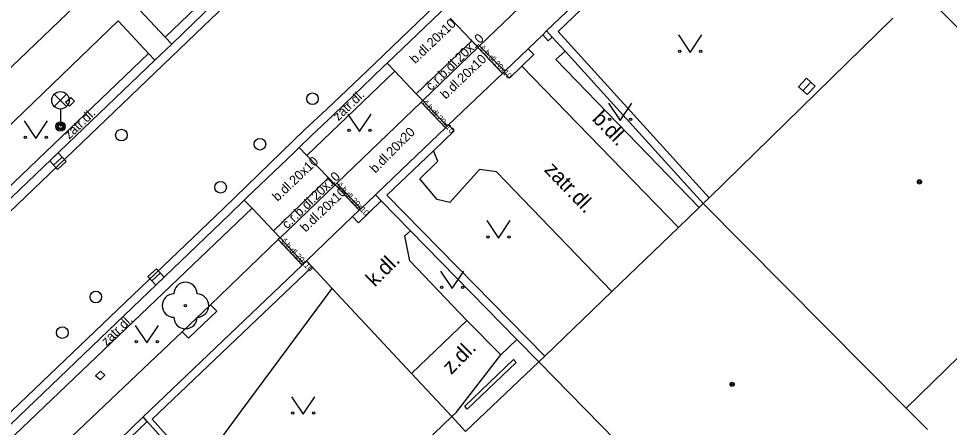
# Model space of a CAD drawing. Extents: x -596229 to -595156, y -1161237 to -1159376.
# Drawn here: x -595941.05 to -595901.05, y -1160558.18 to -1160540.63 of the extents above; entities that cross this region are included whole.
import ezdxf

# ---------------------------------------------------------------- set-up
doc = ezdxf.new("R2010")
doc.units = 0
for name, color, linetype in [('Level 22', 7, 'Continuous'), ('Level 27', 7, 'Continuous'), ('Level 28', 7, 'Continuous'), ('Level 33', 7, 'Continuous'), ('Level 36', 7, 'Continuous'), ('Level 39', 7, 'Continuous'), ('silnoproud - povrch.  znaky a  RIS  skut. velikost', 7, 'Continuous'), ('Specificka linie pasportu komunikaci', 7, 'Continuous'), ('TM - budovy zdene_ betonove - VP', 7, 'Continuous'), ('TM - chodniky - VP', 7, 'Continuous'), ('TM - komunikace - VP', 7, 'Continuous'), ('TM - letecke snimky - pomocna linie', 7, 'Continuous'), ('TM - plot drateny_ kovovy - VP', 7, 'Continuous'), ('TM - podezdivka plotu - VP', 7, 'Continuous'), ('TM - popis povrchu', 7, 'Continuous'), ('TM - rozhrani mezi zpev. plochami mezi sebou - VP', 7, 'Continuous'), ('TM - rozhrani ploch obecne - VP', 7, 'Continuous'), ('TM - vjezd na pozemek', 7, 'Continuous')]:
    doc.layers.add(name, color=color, linetype=linetype)

msp = doc.modelspace()

# ---------------------------------------------------------------- linework, layer by layer
at = {"layer": 'Level 22'}
msp.add_circle((-595933.88, -1160552.95), 0.05, dxfattribs=at)
for centre, start, end in [((-595933.88, -1160552.45), 0, 180), ((-595934.38, -1160552.95), 90, 270), ((-595933.38, -1160552.95), 270, 90), ((-595933.88, -1160553.45), 180, 0)]:
    msp.add_arc(centre, 0.5, start, end, dxfattribs=at)
at = {"layer": 'Level 27'}
for p, q in [((-595907.349, -1160543.724), (-595907.011, -1160543.356)), ((-595939.542, -1160546.921), (-595939.178, -1160546.579)), ((-595935.323, -1160551.89), (-595934.957, -1160551.55))]:
    msp.add_line(p, q, dxfattribs=at)
for points in [[(-595907.165, -1160543.893), (-595906.827, -1160543.525), (-595907.195, -1160543.187), (-595907.533, -1160543.555)], [(-595939.371, -1160547.103), (-595939.007, -1160546.761), (-595939.349, -1160546.397), (-595939.713, -1160546.739)], [(-595935.153, -1160552.073), (-595934.787, -1160551.733), (-595935.127, -1160551.367), (-595935.493, -1160551.707)]]:
    msp.add_lwpolyline(points, close=True, dxfattribs=at)
at = {"layer": 'Level 28'}
for centre in [(-595928.42, -1160544.07), (-595936.63, -1160545.63), (-595930.68, -1160546.02), (-595932.37, -1160547.87), (-595937.73, -1160552.58), (-595939.17, -1160554.11)]:
    msp.add_circle(centre, 0.25, dxfattribs=at)
at = {"layer": 'Level 33'}
for p, q in [((-595939.515, -1160544.4), (-595938.985, -1160543.87)), ((-595939.515, -1160543.87), (-595938.985, -1160544.4)), ((-595939.25, -1160544.51), (-595939.25, -1160545.26))]:
    msp.add_line(p, q, dxfattribs=at)
for centre, radius in [((-595939.25, -1160544.135), 0.375), ((-595939.25, -1160545.26), 0.2), ((-595939.25, -1160545.26), 0.145), ((-595939.25, -1160545.26), 0.0876)]:
    msp.add_circle(centre, radius, dxfattribs=at)
at = {"layer": 'Level 36'}
for points in [[(-595912.69, -1160541.33), (-595912.19, -1160542.08), (-595911.69, -1160541.33)], [(-595915.7, -1160544.26), (-595915.2, -1160545.01), (-595914.7, -1160544.26)], [(-595926.9, -1160544.73), (-595926.4, -1160545.48), (-595925.9, -1160544.73)], [(-595940.81, -1160545.02), (-595940.31, -1160545.77), (-595939.81, -1160545.02)], [(-595920.93, -1160549.3), (-595920.43, -1160550.05), (-595919.93, -1160549.3)], [(-595922.92, -1160551.47), (-595922.42, -1160552.22), (-595921.92, -1160551.47)], [(-595936.04, -1160553.8), (-595935.54, -1160554.55), (-595935.04, -1160553.8)], [(-595929.32, -1160556.86), (-595928.82, -1160557.61), (-595928.32, -1160556.86)]]:
    msp.add_lwpolyline(points, dxfattribs=at)
for centre in [(-595912.64, -1160542.03), (-595911.741, -1160542.03), (-595915.65, -1160544.96), (-595914.751, -1160544.96), (-595926.85, -1160545.43), (-595925.951, -1160545.43), (-595940.76, -1160545.72), (-595939.861, -1160545.72), (-595920.88, -1160550), (-595919.981, -1160550), (-595922.87, -1160552.17), (-595921.971, -1160552.17), (-595935.99, -1160554.5), (-595935.091, -1160554.5), (-595929.27, -1160557.56), (-595928.371, -1160557.56)]:
    msp.add_circle(centre, 0.05, dxfattribs=at)
at = {"layer": 'Level 39'}
for centre, radius in [((-595902.34, -1160547.64), 0.09), ((-595902.34, -1160547.64), 0.0398), ((-595910.39, -1160556.33), 0.09), ((-595910.39, -1160556.33), 0.0398)]:
    msp.add_circle(centre, radius, dxfattribs=at)
at = {"layer": 'silnoproud - povrch.  znaky a  RIS  skut. velikost'}
for points in [[(-595939.03, -1160544.22), (-595938.81, -1160544.01), (-595938.64, -1160544.18), (-595938.86, -1160544.39), (-595939.03, -1160544.22)], [(-595937.55, -1160556.14), (-595937.74, -1160555.97), (-595937.53, -1160555.76), (-595937.35, -1160555.93)], [(-595937.55, -1160556.14), (-595937.35, -1160555.93)]]:
    msp.add_lwpolyline(points, dxfattribs=at)
at = {"layer": 'Specificka linie pasportu komunikaci'}
msp.add_lwpolyline([(-595933.35, -1160560.01), (-595931.48, -1160557.48), (-595927.58, -1160552.21)], dxfattribs=at)
at = {"layer": 'TM - budovy zdene_ betonove - VP'}
for points in [[(-595902.28, -1160539.43), (-595894.88, -1160546.77)], [(-595944.41, -1160545.61), (-595938.29, -1160539.75)], [(-595911.38, -1160548.32), (-595903.49, -1160540.61)], [(-595911.63, -1160548.57), (-595911.38, -1160548.32)], [(-595912.69, -1160549.6), (-595911.8, -1160548.74)], [(-595911.8, -1160548.74), (-595911.63, -1160548.57)], [(-595902.91, -1160557.35), (-595911.63, -1160548.57)], [(-595915.56, -1160552.35), (-595912.69, -1160549.6)], [(-595896.1, -1160550.72), (-595902.91, -1160557.35)], [(-595918.44, -1160555.12), (-595915.56, -1160552.35)], [(-595918.7, -1160555.36), (-595918.44, -1160555.12)], [(-595921.84, -1160558.36), (-595918.7, -1160555.36)], [(-595910.1, -1160564.13), (-595918.7, -1160555.36)], [(-595902, -1160558.27), (-595902.91, -1160557.35)]]:
    msp.add_lwpolyline(points, dxfattribs=at)
at = {"layer": 'TM - chodniky - VP'}
for points in [[(-595925.17, -1160532.25), (-595934.75, -1160541.42)], [(-595915.39, -1160536.18), (-595921.24, -1160541.8)], [(-595936.05, -1160540.04), (-595934.75, -1160541.42)], [(-595943.24, -1160546.95), (-595936.77, -1160540.72)], [(-595935.47, -1160542.12), (-595936.77, -1160540.72)], [(-595922.51, -1160540.61), (-595921.58, -1160541.59)], [(-595921.58, -1160541.59), (-595921.31, -1160541.87)], [(-595921.24, -1160541.8), (-595921.31, -1160541.87)], [(-595917.57, -1160542.03), (-595917.97, -1160542.39)], [(-595941.96, -1160548.32), (-595935.47, -1160542.12)], [(-595917.97, -1160542.39), (-595911.8, -1160548.74)], [(-595919.43, -1160542.67), (-595912.69, -1160549.6)], [(-595928.66, -1160546.51), (-595924.88, -1160542.89)], [(-595924.88, -1160542.89), (-595923.96, -1160543.86)], [(-595923.96, -1160543.86), (-595923.68, -1160544.15)], [(-595923.75, -1160544.22), (-595927.37, -1160547.69)], [(-595923.68, -1160544.15), (-595923.75, -1160544.22)], [(-595928.66, -1160546.51), (-595927.73, -1160547.47)], [(-595927.73, -1160547.47), (-595927.44, -1160547.76)], [(-595927.37, -1160547.69), (-595927.44, -1160547.76)], [(-595931.02, -1160548.77), (-595931.36, -1160548.42)], [(-595942.19, -1160559.41), (-595931.02, -1160548.77)], [(-595930.09, -1160549.74), (-595931.02, -1160548.77)], [(-595929.81, -1160550.04), (-595930.09, -1160549.74)], [(-595929.81, -1160550.04), (-595929.89, -1160550.11)], [(-595929.89, -1160550.11), (-595932.81, -1160552.92)], [(-595927.58, -1160552.21), (-595928.44, -1160551.28)], [(-595924.16, -1160555.87), (-595927.58, -1160552.21)], [(-595932.81, -1160552.92), (-595932.53, -1160553.19), (-595933.75, -1160554.35), (-595934.02, -1160554.07)], [(-595941, -1160560.69), (-595934.02, -1160554.07)], [(-595922.44, -1160557.71), (-595924.16, -1160555.87)], [(-595921.84, -1160558.36), (-595922.44, -1160557.71)]]:
    msp.add_lwpolyline(points, dxfattribs=at)
at = {"layer": 'TM - komunikace - VP'}
for points in [[(-595924.88, -1160532.57), (-595925.34, -1160533.02), (-595933.1, -1160540.41), (-595934.47, -1160541.72)], [(-595922.84, -1160540.27), (-595922.94, -1160540.37), (-595925.21, -1160542.54)], [(-595935.19, -1160542.42), (-595934.47, -1160541.72)], [(-595941.68, -1160548.62), (-595935.19, -1160542.42)], [(-595925.21, -1160542.54), (-595925.34, -1160542.66), (-595925.84, -1160543.15), (-595927.51, -1160544.74), (-595928.49, -1160545.68), (-595928.99, -1160546.16)], [(-595928.99, -1160546.16), (-595929.21, -1160546.38), (-595931.26, -1160548.33), (-595931.36, -1160548.42)], [(-595931.36, -1160548.42), (-595931.99, -1160549.04), (-595941.72, -1160558.37), (-595942.49, -1160559.1)]]:
    msp.add_lwpolyline(points, dxfattribs=at)
at = {"layer": 'TM - letecke snimky - pomocna linie'}
for points in [[(-595915.56, -1160552.35), (-595920.51, -1160547.21), (-595921.25, -1160547.11), (-595922.52, -1160548.53), (-595923.07, -1160548.4), (-595923.81, -1160547.51), (-595923.03, -1160546.75), (-595923.22, -1160546.3)], [(-595934.02, -1160554.07), (-595932.81, -1160552.92)]]:
    msp.add_lwpolyline(points, dxfattribs=at)
at = {"layer": 'TM - plot drateny_ kovovy - VP'}
for points in [[(-595911.38, -1160548.32), (-595917.86, -1160541.18), (-595913.98, -1160537.46)], [(-595918.29, -1160541.58), (-595918.12, -1160541.42)], [(-595919.43, -1160542.67), (-595918.91, -1160542.17)], [(-595919.96, -1160543.18), (-595919.43, -1160542.67)], [(-595923.22, -1160546.3), (-595922.33, -1160545.45)], [(-595918.44, -1160555.12), (-595925.22, -1160548.21), (-595923.22, -1160546.3)], [(-595926.7, -1160549.13), (-595926.45, -1160549.39), (-595925.47, -1160548.45)], [(-595933.35, -1160560.01), (-595935.31, -1160557.82), (-595928.44, -1160551.28)], [(-595939.56, -1160561.8), (-595935.53, -1160557.92)]]:
    msp.add_lwpolyline(points, dxfattribs=at)
at = {"layer": 'TM - podezdivka plotu - VP'}
for points in [[(-595914.32, -1160537.3), (-595918.36, -1160541.16)], [(-595918.36, -1160541.16), (-595918.53, -1160541.33)], [(-595918.12, -1160541.42), (-595918.36, -1160541.16)], [(-595918.53, -1160541.33), (-595918.29, -1160541.58)], [(-595917.57, -1160542.03), (-595918.12, -1160541.42)], [(-595919.15, -1160541.92), (-595920.16, -1160542.89)], [(-595919.15, -1160541.92), (-595918.91, -1160542.17)], [(-595911.63, -1160548.57), (-595917.57, -1160542.03)], [(-595920.16, -1160542.89), (-595920.2, -1160542.93)], [(-595920.2, -1160542.93), (-595919.96, -1160543.18)], [(-595922.63, -1160545.24), (-595922.7, -1160545.32)], [(-595922.57, -1160545.19), (-595922.63, -1160545.24)], [(-595922.57, -1160545.19), (-595922.33, -1160545.45)], [(-595922.7, -1160545.32), (-595924.59, -1160547.12), (-595925.72, -1160548.2)], [(-595925.72, -1160548.2), (-595926.35, -1160548.79)], [(-595925.47, -1160548.45), (-595925.72, -1160548.2)], [(-595924.21, -1160549.74), (-595925.47, -1160548.45)], [(-595926.42, -1160548.85), (-595926.7, -1160549.13)], [(-595926.35, -1160548.79), (-595926.42, -1160548.85)], [(-595919.64, -1160554.4), (-595924.21, -1160549.74)], [(-595928.87, -1160551.21), (-595935.7, -1160557.73)], [(-595928.8, -1160551.14), (-595928.87, -1160551.21)], [(-595928.68, -1160551.03), (-595928.8, -1160551.14)], [(-595928.44, -1160551.28), (-595928.68, -1160551.03)], [(-595918.7, -1160555.36), (-595919.64, -1160554.4)], [(-595935.7, -1160557.73), (-595939.72, -1160561.63)], [(-595935.53, -1160557.92), (-595935.7, -1160557.73)], [(-595933.49, -1160560.19), (-595935.53, -1160557.92)]]:
    msp.add_lwpolyline(points, dxfattribs=at)
at = {"layer": 'TM - rozhrani mezi zpev. plochami mezi sebou - VP'}
for points in [[(-595886.8, -1160496.61), (-595889.38, -1160499.1), (-595897.23, -1160506.61), (-595897.93, -1160507.31), (-595900.1, -1160509.39), (-595900.82, -1160510.07), (-595905.32, -1160514.37), (-595919.26, -1160527.75), (-595921.73, -1160530.12), (-595922.46, -1160530.8), (-595924.35, -1160532.6), (-595925.07, -1160533.3), (-595932.79, -1160540.65)], [(-595927.81, -1160544.51), (-595926.09, -1160542.89), (-595925.36, -1160542.18), (-595923.19, -1160540.11), (-595922.47, -1160539.41), (-595917.7, -1160534.86), (-595914.81, -1160532.06), (-595911.15, -1160528.59), (-595910.42, -1160527.91), (-595908.26, -1160525.84), (-595907.54, -1160525.15), (-595904.13, -1160521.86), (-595900.74, -1160518.61), (-595897.41, -1160515.47), (-595890.07, -1160509.1)], [(-595932.79, -1160540.65), (-595933.11, -1160540.96), (-595946.34, -1160553.62), (-595947.07, -1160554.32), (-595953.68, -1160560.64)], [(-595934.75, -1160541.42), (-595934.47, -1160541.72)], [(-595923.96, -1160543.86), (-595921.58, -1160541.59)], [(-595921.31, -1160541.87), (-595923.68, -1160544.15)], [(-595921.31, -1160541.87), (-595920.25, -1160542.98)], [(-595921.24, -1160541.8), (-595920.16, -1160542.89)], [(-595935.19, -1160542.42), (-595935.47, -1160542.12)], [(-595925.21, -1160542.54), (-595924.88, -1160542.89)], [(-595923.75, -1160544.22), (-595922.7, -1160545.32)], [(-595923.68, -1160544.15), (-595922.63, -1160545.24)], [(-595947.08, -1160562.98), (-595946.46, -1160562.37), (-595942, -1160558.08), (-595932.24, -1160548.78), (-595928.76, -1160545.41), (-595927.81, -1160544.51)], [(-595928.99, -1160546.16), (-595928.66, -1160546.51)], [(-595930.09, -1160549.74), (-595927.73, -1160547.47)], [(-595927.44, -1160547.76), (-595929.81, -1160550.04)], [(-595927.44, -1160547.76), (-595926.42, -1160548.85)], [(-595927.37, -1160547.69), (-595926.35, -1160548.79)], [(-595929.81, -1160550.04), (-595928.8, -1160551.14)], [(-595929.89, -1160550.11), (-595928.87, -1160551.21)], [(-595921.79, -1160553.59), (-595924.16, -1160555.87)], [(-595921.88, -1160557.27), (-595919.78, -1160555.27)], [(-595921.77, -1160557.39), (-595919.67, -1160555.39)], [(-595919.67, -1160555.39), (-595919.78, -1160555.27)], [(-595921.77, -1160557.39), (-595921.88, -1160557.27)]]:
    msp.add_lwpolyline(points, dxfattribs=at)
at = {"layer": 'TM - rozhrani ploch obecne - VP'}
for points in [[(-595924.21, -1160549.74), (-595924.46, -1160549.96)], [(-595924.24, -1160551.03), (-595924.46, -1160549.96)], [(-595921.79, -1160553.59), (-595924.24, -1160551.03)], [(-595920.33, -1160555.06), (-595921.79, -1160553.59)], [(-595919.64, -1160554.4), (-595920.33, -1160555.06)], [(-595922.24, -1160557.52), (-595920.33, -1160555.06)], [(-595922.24, -1160557.52), (-595922.44, -1160557.71)], [(-595922.44, -1160557.71), (-595929.32, -1160564.33)]]:
    msp.add_lwpolyline(points, dxfattribs=at)
at = {"layer": 'TM - vjezd na pozemek'}
for points in [[(-595918.53, -1160541.33), (-595919.15, -1160541.92)], [(-595920.25, -1160542.98), (-595922.57, -1160545.19)], [(-595920.2, -1160542.93), (-595920.25, -1160542.98)], [(-595926.7, -1160549.13), (-595928.68, -1160551.03)]]:
    msp.add_lwpolyline(points, dxfattribs=at)

# ---------------------------------------------------------------- texts
at = {"layer": 'TM - popis povrchu'}
for s, height, rotation, p in [('b.dl.20x10', 0.4, 43.603, (-595924.01, -1160542.59)), ('č.r.b.dl.20x10', 0.4, 44, (-595923.33, -1160543.75)), ('č.b.dl.20x10', 0.25, 313, (-595921.24, -1160541.92)), ('b.dl.20x10', 0.4, 43.603, (-595922.7, -1160544.11)), ('zatr.dl.', 0.4, 43.603, (-595927.31, -1160545.04)), ('č.b.dl.20x10', 0.25, 313, (-595923.7, -1160544.26)), ('zatr.dl.', 0.4, 43.603, (-595938.87, -1160545.83)), ('b.dl.', 0.65, 314.2462, (-595916.44, -1160544.97)), ('b.dl.20x20', 0.4, 45.2557, (-595925.72, -1160547.29)), ('b.dl.20x10', 0.4, 43.603, (-595929.92, -1160548.5)), ('zatr.dl.', 0.65, 313.8822, (-595918.5, -1160547.15)), ('č.r.b.dl.20x10', 0.4, 44, (-595929.51, -1160549.68)), ('č.b.dl.20x10', 0.25, 313, (-595927.38, -1160547.8)), ('b.dl.20x10', 0.4, 43.603, (-595928.72, -1160549.82)), ('č.b.dl.20x10', 0.25, 313, (-595929.78, -1160550.2)), ('k.dl.', 0.65, 45.1836, (-595925.74, -1160552.18)), ('zatr.dl.', 0.4, 43.603, (-595937.27, -1160554.7)), ('z.dl.', 0.65, 45.1836, (-595922.46, -1160555.94))]:
    msp.add_text(s, height=height, rotation=rotation, dxfattribs=at).set_placement(p)

doc.saveas('drawing.dxf')
